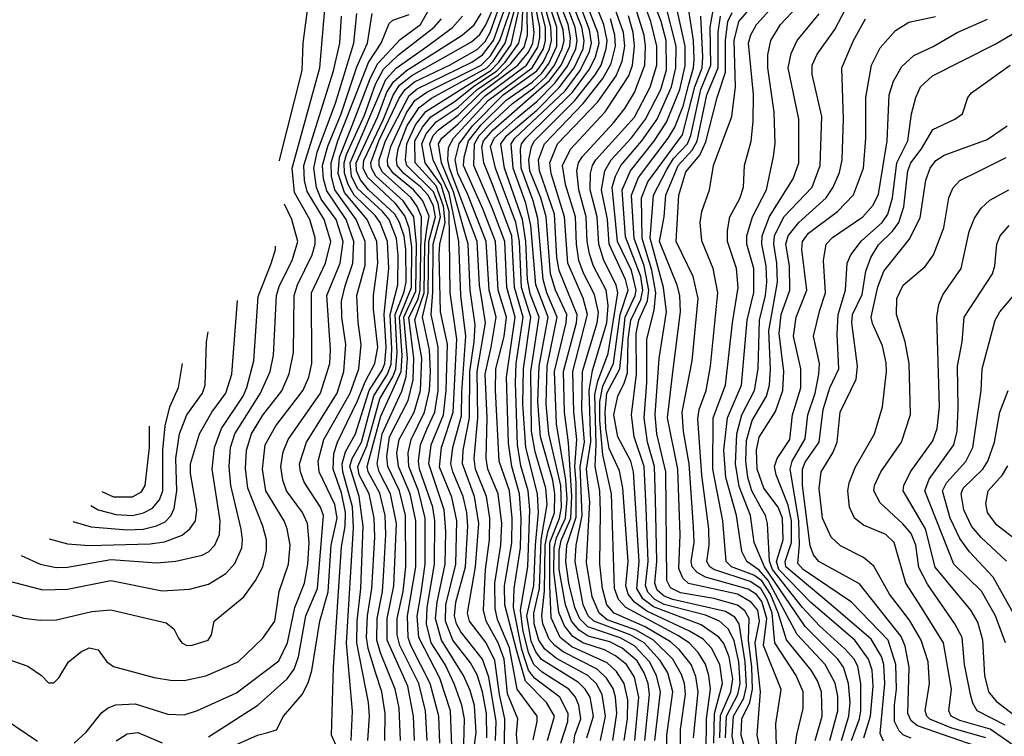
# Model space of a CAD drawing. Extents: x 997028 to 1115134, y 536408 to 618974.
# Tile 327 of 473: x 1027189 to 1030819, y 610491 to 613132. Entities that reach past the tile are written whole.
import ezdxf

# ---------------------------------------------------------------- set-up
doc = ezdxf.new("R2010")
doc.units = 0

msp = doc.modelspace()

# ---------------------------------------------------------------- linework, layer by layer
at = {"layer": '0CON10XD'}
for points in [[(1028932.7, 612525), (1028900.1, 612605), (1028893, 612663), (1028898.4, 612685), (1028935, 612726.3), (1029142.5, 612907.5), (1029185.1, 612965), (1029217.2, 613035), (1029219.5, 613065), (1029211, 613115), (1029161.3, 613245), (1029143.4, 613415), (1029205, 613627.1), (1029220.1, 613659.9), (1029269.2, 613730.8), (1029305, 613878.1), (1029349.9, 613969.9), (1029422.4, 614165), (1029517.7, 614312.3), (1029551.9, 614378.1), (1029570.8, 614435), (1029574.5, 614515)], [(1028147.1, 612611.6), (1028147.5, 612614.9), (1028230, 612945), (1028234.5, 613045), (1028256.7, 613215), (1028254.9, 613255), (1028240.7, 613320.7), (1028231.2, 613348.6)], [(1028910.7, 610485), (1028909.6, 610575), (1028895.8, 610655), (1028875, 610716.9), (1028851.6, 610761.6), (1028785.8, 610845), (1028758.8, 610915), (1028760, 610975), (1028796.4, 611125), (1028800.7, 611285), (1028782.4, 611372.4), (1028737.2, 611482.8), (1028744.5, 611555), (1028787.3, 611685), (1028800.6, 611955), (1028775.9, 612125), (1028771.8, 612425), (1028742.8, 612522.8), (1028683.5, 612605), (1028671.9, 612675), (1028688, 612712), (1028724.2, 612755.8), (1028805, 612810.1), (1028875.4, 612874.6), (1028952.8, 612927.2), (1028999.9, 612970.1), (1029048.8, 613031.2), (1029061.7, 613075), (1029057.6, 613315)], [(1027085, 610958.2), (1027205, 610926), (1027265, 610918.2), (1027325, 610920), (1027455, 610950.8), (1027525, 610956.5), (1027728.6, 610908.6), (1027756.9, 610886.9), (1027775, 610852.9), (1027786.5, 610835), (1027805, 610825.3), (1027825, 610826.1), (1027883.8, 610845), (1027895.8, 610865), (1027906, 610915), (1028015, 611004.4), (1028058.8, 611065), (1028085.7, 611115), (1028099.3, 611175), (1028098.7, 611215), (1028085.2, 611265.2), (1028030.3, 611405), (1028022, 611478), (1028024.8, 611545), (1028044.2, 611605), (1028085.5, 611674.5), (1028155.8, 611764.2), (1028182.8, 611827.2), (1028198.1, 611905), (1028201, 612115), (1028213.9, 612155), (1028267, 612265), (1028278.5, 612305), (1028278.4, 612328.4), (1028259.1, 612395), (1028202.6, 612495), (1028193.1, 612585), (1028295.1, 612955), (1028320.4, 613245)], [(1028592.4, 610475), (1028587.7, 610595), (1028573.8, 610665), (1028518.8, 610798.8), (1028505.8, 610845), (1028506.7, 610925), (1028527.1, 611025), (1028529.9, 611079.9), (1028539.5, 611235), (1028536.7, 611305), (1028517.1, 611387.1), (1028473.9, 611465), (1028469.6, 611485), (1028519.9, 611670.1), (1028595.1, 611835), (1028599, 611895), (1028588.8, 612035), (1028633.6, 612145), (1028634.5, 612295), (1028625.1, 612365.1), (1028609, 612409), (1028574.1, 612454.1), (1028471.2, 612551.2), (1028454.9, 612584.9), (1028457.2, 612612.8), (1028530, 612765), (1028565.7, 612854.3), (1028589.6, 612890.4), (1028635, 612926.7), (1028855, 613050.2), (1028885, 613077.3), (1028907.3, 613112.7), (1028964.7, 613245)], [(1028856.4, 610385), (1028872.5, 610505), (1028865.4, 610604.6), (1028849.9, 610659.9), (1028824.9, 610715), (1028743.6, 610845), (1028721.9, 610925), (1028727.8, 610985), (1028757.1, 611125), (1028759.9, 611245), (1028753.9, 611325), (1028697, 611495), (1028706.3, 611565), (1028751.1, 611675), (1028761.5, 611765), (1028766.3, 611936.3), (1028740.6, 612055), (1028735.4, 612265), (1028737.9, 612305), (1028757.5, 612385), (1028751.3, 612445), (1028725, 612519.4), (1028647.2, 612605), (1028645.8, 612685), (1028673.5, 612736.5), (1028705, 612774.5), (1028795, 612831.6), (1028862.9, 612887.1), (1028947.4, 612942.6), (1028978.8, 612975), (1029029, 613045), (1029039.9, 613095), (1029048.1, 613231.9)], [(1029082.3, 610477.7), (1029097.3, 610545), (1029096.5, 610565), (1029022.7, 610665), (1028995, 610816.2), (1028950.6, 610920.6), (1028941.6, 610961.6), (1028941.3, 611055), (1028962.8, 611195), (1028966, 611275), (1028953.1, 611385), (1028914.9, 611475), (1028908.4, 611515), (1028911.9, 611665), (1028905.6, 611825), (1028927.7, 611925), (1028945.5, 612035), (1028919.7, 612135), (1028909.3, 612315), (1028840.2, 612490.2), (1028804.3, 612565), (1028794.3, 612615.7), (1028809.8, 612675), (1028858.7, 612741.3), (1028972, 612855), (1029095, 612943.1), (1029118.6, 612975), (1029142.8, 613025), (1029149.9, 613055), (1029147.6, 613105), (1029109.9, 613235)], [(1029134.3, 610475), (1029160.6, 610565), (1029131, 610615), (1029053.9, 610693.9), (1029020.2, 610809.8), (1028977.2, 610975), (1028976.9, 611045), (1029003.7, 611203.7), (1029004.9, 611295), (1028994.5, 611395), (1028956.5, 611505), (1028942.6, 611765), (1028944.9, 611845), (1028975.4, 611964.6), (1028983.6, 612035), (1028953.2, 612135), (1028943.7, 612315), (1028896.5, 612435), (1028825.3, 612595), (1028827.1, 612625), (1028843.6, 612685), (1028890.2, 612745), (1028982.7, 612835), (1029077.9, 612902.1), (1029113.8, 612935), (1029139.5, 612970.5), (1029169.1, 613035), (1029168.7, 613105), (1029126.7, 613235)], [(1029183.4, 610465), (1029209.4, 610545), (1029210.5, 610575), (1029179.8, 610635), (1029087.2, 610705), (1029065.2, 610735), (1029040.7, 610810.7), (1029009.8, 610965), (1029012.5, 611035), (1029035.6, 611185), (1029037.8, 611295), (1029031.6, 611385), (1029003.6, 611485), (1028991.4, 611571.4), (1028983.6, 611815), (1029016.2, 612035), (1028984.4, 612145), (1028977.5, 612315), (1028932.7, 612435), (1028863.1, 612595), (1028866.2, 612675), (1028883.5, 612705), (1028925, 612748.7), (1029006.3, 612823.7), (1029085, 612881.2), (1029128.2, 612921.8), (1029160.1, 612965), (1029189.4, 613025), (1029195.8, 613055), (1029192.5, 613095), (1029142.8, 613242.8)], [(1029280, 610485), (1029304.2, 610565), (1029291.5, 610635), (1029273.7, 610665), (1029249.1, 610689.1), (1029113.2, 610773.2), (1029091.5, 610801.5), (1029075, 610841), (1029058.7, 610935), (1029084, 611046), (1029091, 611195), (1029101.2, 611315), (1029098.1, 611385), (1029054.5, 611555), (1029044.3, 611715), (1029046.2, 611845), (1029073.8, 612035), (1029039.6, 612145), (1029031.4, 612315), (1029018.3, 612385), (1028942.8, 612585), (1028925.3, 612665), (1028938, 612695), (1029026.3, 612773.7), (1029095, 612830.7), (1029162.3, 612897.7), (1029209.1, 612960.9), (1029239.4, 613025), (1029244.6, 613055), (1029236.7, 613105), (1029180, 613255)], [(1029330, 610475), (1029349, 610565), (1029336.6, 610645), (1029315, 610683.7), (1029283.5, 610715), (1029168, 610778), (1029125, 610811.9), (1029103, 610845), (1029085.1, 610905), (1029084.9, 610945), (1029104.8, 611035.2), (1029111.1, 611215), (1029133.9, 611345), (1029129.2, 611405), (1029089, 611539), (1029075.4, 611615), (1029073.4, 611835), (1029104.3, 612035), (1029071.1, 612121.1), (1029061, 612175), (1029055.1, 612315), (1029043.2, 612395), (1028976.7, 612585), (1028963.1, 612675), (1028985.5, 612705), (1029095, 612799.1), (1029178.3, 612881.7), (1029233.2, 612955), (1029265.7, 613025), (1029270.1, 613055), (1029261.2, 613105), (1029203, 613255)], [(1029376.1, 610475), (1029390.8, 610575), (1029386, 610635), (1029376.9, 610666.9), (1029352.9, 610705), (1029318.3, 610738.3), (1029192.6, 610802.6), (1029161.3, 610825), (1029140.9, 610849.1), (1029117.4, 610905), (1029113.4, 610935), (1029124.1, 611025.9), (1029126.2, 611195), (1029135.7, 611244.3), (1029161.2, 611315), (1029162.2, 611385), (1029154.3, 611434.3), (1029108.8, 611595), (1029099.3, 611725), (1029104.5, 611855), (1029136.8, 612035), (1029091.5, 612155), (1029073.7, 612373.7), (1029055, 612455.7), (1029008.6, 612585), (1029000.8, 612675), (1029014.3, 612695), (1029199.5, 612870.5), (1029255.8, 612945), (1029289.7, 613015), (1029297, 613045), (1029290.1, 613095), (1029229.4, 613255)], [(1029417.1, 610475), (1029429.9, 610555), (1029430.9, 610625), (1029417.6, 610685), (1029389.2, 610729.2), (1029355, 610761.4), (1029225, 610820.9), (1029182, 610855), (1029147.9, 610927.9), (1029143.1, 611046.9), (1029144, 611205), (1029179.4, 611295), (1029186.9, 611335), (1029183.5, 611415), (1029139.8, 611605), (1029129.9, 611715), (1029133.8, 611855), (1029170.6, 612035), (1029132.9, 612125), (1029118.7, 612175), (1029099.2, 612399.2), (1029082, 612465), (1029038.2, 612585), (1029035.1, 612655.1), (1029039.6, 612675), (1029054.5, 612695), (1029227, 612865), (1029290.1, 612949.9), (1029312, 612995), (1029325.2, 613045), (1029320.9, 613085), (1029258.4, 613245)], [(1029530.5, 610475), (1029551.1, 610655), (1029537.1, 610715), (1029510.9, 610765), (1029455, 610824.3), (1029403, 610853), (1029284, 610894), (1029253.6, 610923.6), (1029235.2, 610965), (1029213.2, 611055), (1029202, 611135), (1029205.9, 611195), (1029241.1, 611298.9), (1029240.6, 611425), (1029235, 611485), (1029243.5, 611585), (1029231.4, 611685), (1029228.4, 611835), (1029282.7, 612045), (1029265.7, 612105.7), (1029209.5, 612235), (1029198.1, 612405), (1029147.9, 612565), (1029143.6, 612605), (1029171.6, 612675), (1029320.1, 612829.9), (1029387.4, 612925), (1029410.3, 612979.7), (1029419.8, 613035), (1029415.1, 613085), (1029358.6, 613245)], [(1029624.4, 610385), (1029624.7, 610515.3), (1029643.5, 610646.5), (1029639.6, 610685), (1029628.6, 610718.6), (1029597.3, 610775), (1029525.1, 610845), (1029462.2, 610882.2), (1029355, 610920), (1029324.8, 610944.8), (1029299.2, 611005), (1029279, 611131), (1029290.4, 611355), (1029278.4, 611475), (1029294.1, 611575.9), (1029288.5, 611765), (1029300.7, 611839.3), (1029354, 612015), (1029358.5, 612078.5), (1029350.5, 612135), (1029303.8, 612223.8), (1029289.3, 612269.3), (1029281.2, 612315), (1029277.7, 612405), (1029250.3, 612505), (1029242.5, 612575), (1029248.9, 612605), (1029263.1, 612626.9), (1029378.2, 612751.8), (1029419.8, 612805), (1029455, 612863.3), (1029493.3, 612965), (1029496.6, 613035), (1029490.7, 613075), (1029438.2, 613245)], [(1029718.5, 610295), (1029721.1, 610555), (1029735.7, 610665), (1029729.8, 610715), (1029717.1, 610757.1), (1029689.7, 610799.7), (1029656.9, 610835), (1029615, 610862.6), (1029423.9, 610965), (1029396.2, 610995), (1029381.3, 611035), (1029370.8, 611385), (1029338.4, 611528.4), (1029327.8, 611655), (1029328.3, 611725), (1029338.2, 611781.8), (1029378.6, 611865), (1029403.3, 612045), (1029432.1, 612135), (1029422.8, 612175), (1029362.2, 612305), (1029356, 612396), (1029333.7, 612505), (1029345.6, 612575), (1029369.9, 612615), (1029445, 612696.7), (1029496.6, 612765), (1029552.3, 612875), (1029573, 612947), (1029572.1, 613055), (1029553.8, 613125), (1029512.5, 613235)], [(1030042.1, 610405), (1030054.5, 610495.5), (1030077, 610593), (1030077.3, 610655), (1030051.7, 610715), (1029973.3, 610835), (1029962.5, 610945), (1029944.8, 610995), (1029921.6, 611035), (1029881.4, 611061.4), (1029747.8, 611105), (1029732.7, 611115), (1029722.7, 611135), (1029730.3, 611195), (1029729.5, 611255), (1029703.3, 611453.3), (1029688.9, 611661.1), (1029694.2, 611695), (1029719.3, 611765), (1029735.8, 611855), (1029762.9, 612125), (1029746.1, 612215), (1029703.3, 612316.7), (1029698.1, 612385), (1029704.1, 612425), (1029731.8, 612505), (1029746.3, 612595), (1029814.2, 612775.8), (1029827.5, 612885), (1029822.9, 613055), (1029840.4, 613125), (1029950.4, 613255)], [(1030120.9, 610475), (1030146.7, 610565), (1030145.2, 610655), (1030130.3, 610695), (1030106.5, 610735), (1030016.1, 610846.1), (1029985, 610945.5), (1029956.8, 611015), (1029925, 611063.4), (1029895, 611084.5), (1029813.5, 611115), (1029793, 611135), (1029781.5, 611285), (1029744, 611475), (1029745.1, 611664.9), (1029790.6, 611785), (1029816.3, 612015), (1029837.4, 612145), (1029832.1, 612215), (1029798.5, 612315), (1029798.3, 612355), (1029807.1, 612405), (1029843.4, 612473.4), (1029856.8, 612515), (1029860.7, 612595), (1029885.7, 612684.3), (1029893.1, 612756.9), (1029894.1, 612855.9), (1029875.2, 613045), (1029883.8, 613076.2), (1029905.6, 613115), (1030037.6, 613262.4)], [(1028737.7, 610465), (1028734.4, 610565), (1028702.8, 610685), (1028631, 610825), (1028621.2, 610855), (1028618.8, 610935), (1028649.3, 611115), (1028649.6, 611285), (1028628.4, 611385), (1028585.5, 611485), (1028580, 611535), (1028588.4, 611585), (1028642.9, 611685), (1028667, 611765), (1028671.1, 611885), (1028645.4, 612025.4), (1028679.6, 612125), (1028682.1, 612305), (1028689.5, 612359.5), (1028698.1, 612408.1), (1028674.9, 612464.9), (1028641.1, 612505), (1028567, 612565), (1028546.6, 612595), (1028545.6, 612615), (1028557.6, 612665), (1028615, 612789.2), (1028645.7, 612834.3), (1028690.4, 612865), (1028890.2, 612965), (1028925, 612999.5), (1028959.4, 613055), (1029014, 613216)], [(1028782.7, 610455), (1028777.5, 610585), (1028737.8, 610705), (1028660.1, 610855), (1028653.8, 610933.8), (1028669.4, 611019.4), (1028684.2, 611125), (1028683.9, 611295), (1028659.9, 611395), (1028623.2, 611485), (1028621, 611535), (1028631.9, 611585), (1028681.1, 611685), (1028699.7, 611765), (1028704, 611835), (1028700.2, 611915), (1028674.6, 612035), (1028695.2, 612124.8), (1028697.9, 612315), (1028722.1, 612405), (1028714.3, 612445), (1028694.6, 612485), (1028666.1, 612516.1), (1028605.2, 612565.2), (1028581.2, 612595), (1028577.7, 612615), (1028584.1, 612655.9), (1028617.8, 612742.2), (1028661.2, 612808.8), (1028707, 612843), (1028910.7, 612955), (1028935, 612979), (1028978.7, 613045), (1029024, 613206)], [(1028943.1, 610475), (1028945.1, 610545), (1028918.9, 610708.9), (1028895.6, 610775), (1028815, 610875.6), (1028799.2, 610905), (1028792.5, 610935), (1028797.1, 610985), (1028832.5, 611115), (1028841.1, 611265), (1028837.9, 611315), (1028823.9, 611375), (1028785.6, 611465), (1028778.6, 611495), (1028785.5, 611555), (1028817.8, 611672.2), (1028819.4, 611759.4), (1028834.1, 611965), (1028815.3, 612115.3), (1028807.6, 612315), (1028772.2, 612492.2), (1028713.5, 612615), (1028700.6, 612675), (1028713.6, 612705), (1028733.6, 612726.4), (1028805, 612780.2), (1028892.1, 612865), (1029024.9, 612965), (1029065, 613012.8), (1029080.7, 613045), (1029085.5, 613085), (1029069.5, 613229.5)], [(1028975.6, 610385.6), (1028977.9, 610555), (1028957.7, 610645), (1028940.1, 610769.9), (1028908.2, 610835), (1028847.8, 610915), (1028840.1, 610945), (1028869, 611115), (1028881.3, 611275), (1028865.5, 611375), (1028821.5, 611495), (1028824.1, 611545), (1028847.8, 611665), (1028848.3, 611835), (1028865.1, 611945), (1028867.8, 612007.8), (1028850.1, 612135), (1028842.8, 612305), (1028825.3, 612364.7), (1028788, 612498), (1028744.3, 612605), (1028733.2, 612675), (1028745, 612696), (1028805, 612747.9), (1028905, 612851.2), (1029057.6, 612965), (1029099.4, 613030.6), (1029106.8, 613065), (1029106.3, 613105), (1029082, 613225)], [(1029028.7, 610395), (1029021, 610499), (1029025.2, 610555), (1028986.9, 610646.9), (1028975.4, 610775), (1028952.7, 610835), (1028908.4, 610915), (1028898.6, 610955), (1028905.7, 611105), (1028921, 611215), (1028921.7, 611295), (1028909.7, 611375), (1028869.5, 611475), (1028864.7, 611515), (1028878.4, 611665), (1028875.8, 611835), (1028905.9, 612015), (1028895, 612085.4), (1028883.8, 612153.8), (1028875.6, 612315), (1028773.6, 612585), (1028767.7, 612615), (1028769.5, 612660.5), (1028788.1, 612695), (1028916.9, 612835), (1029078.4, 612955), (1029120.1, 613025), (1029128, 613055), (1029127, 613105), (1029095, 613230.6)], [(1029673.1, 610485), (1029690.6, 610655), (1029681.5, 610711.5), (1029664.6, 610755), (1029620.3, 610810.3), (1029588.7, 610838.7), (1029494.5, 610894.5), (1029381, 610945), (1029353.9, 610975), (1029337.1, 611035), (1029327.6, 611125), (1029329.6, 611319.6), (1029327.6, 611395), (1029310.1, 611485), (1029314.3, 611565.7), (1029309.4, 611750.6), (1029319.8, 611800.2), (1029358.6, 611901.4), (1029394.5, 612125), (1029387.5, 612155), (1029343, 612245), (1029323.7, 612305), (1029317.4, 612405), (1029292.6, 612505), (1029292.9, 612565), (1029300.4, 612595), (1029313.1, 612615), (1029455, 612773), (1029512.9, 612882.9), (1029537.8, 612965), (1029538, 613035), (1029516.2, 613125), (1029478.4, 613225)], [(1029769.8, 610485), (1029772.6, 610567.4), (1029810.7, 610655), (1029817.8, 610702.2), (1029805, 610783.5), (1029785, 610832.9), (1029766.5, 610856.5), (1029701.4, 610901.4), (1029525, 610967.9), (1029486.8, 610996.8), (1029463.8, 611035), (1029472.7, 611135), (1029452.4, 611465), (1029441.7, 611505), (1029393.6, 611595), (1029379.6, 611675), (1029393.9, 611745), (1029417.9, 611792.1), (1029429.2, 611830.9), (1029432.2, 611955), (1029441.6, 612025), (1029479.1, 612100.9), (1029486, 612135), (1029478.7, 612185), (1029421.9, 612331.9), (1029410, 612505), (1029440.2, 612575), (1029526.6, 612683.4), (1029573.9, 612755), (1029623, 612875), (1029642.1, 612962.1), (1029642.5, 613035), (1029600, 613225)], [(1030175.4, 610475), (1030204.9, 610585), (1030205, 610638.8), (1030195, 610686.9), (1030158.4, 610755), (1030055.5, 610865.5), (1029947.7, 611065), (1029915, 611102.8), (1029870.2, 611135), (1029851.7, 611171.7), (1029832, 611305), (1029792.5, 611445), (1029785.3, 611545.3), (1029798.2, 611665), (1029850, 611785), (1029870.5, 612025), (1029895, 612126.2), (1029894.9, 612215), (1029869.9, 612305), (1029869.2, 612335), (1029890.4, 612405), (1029942.6, 612505), (1029967.7, 612627.8), (1029974.4, 612675.6), (1029970.8, 612790.8), (1029947.3, 612955), (1029947.5, 613002.5), (1029957.6, 613055), (1029993.9, 613115), (1030075, 613200.6)], [(1028385, 610391.1), (1028338.8, 610495), (1028345.5, 610745.5), (1028375, 611188.6), (1028388.7, 611265), (1028390.5, 611315), (1028375, 611387.5), (1028344.7, 611475), (1028347.3, 611532.7), (1028361, 611575), (1028435, 611727), (1028462.2, 611797.8), (1028498.9, 611865), (1028509.2, 611925), (1028493.2, 612065), (1028494, 612116), (1028509.4, 612235), (1028505.7, 612315), (1028469.8, 612395), (1028386.2, 612495), (1028363.8, 612565), (1028367.8, 612625), (1028415, 612741.5), (1028481.9, 612918.1), (1028508.9, 612971.1), (1028591.4, 613058.6), (1028666.9, 613115), (1028695.1, 613165)], [(1028644.9, 610474.9), (1028641.1, 610565), (1028619.5, 610675), (1028543.9, 610845), (1028543.3, 610925), (1028568.3, 611045), (1028577.7, 611275), (1028556.2, 611385), (1028514.9, 611465), (1028507.1, 611495), (1028525, 611606), (1028597.3, 611762.7), (1028614.3, 611815.7), (1028619.1, 611885), (1028605.7, 612035), (1028649, 612131), (1028651.7, 612305), (1028641.9, 612405), (1028602.9, 612465), (1028502.5, 612555), (1028485.5, 612585), (1028483.8, 612605), (1028512.7, 612685), (1028587.5, 612842.5), (1028609.7, 612875), (1028645, 612902.8), (1028773.5, 612965), (1028875, 613022.5), (1028905, 613052.1), (1028923.4, 613085), (1028951.5, 613165)], [(1028690.9, 610475), (1028684.7, 610585), (1028660.4, 610685), (1028590.1, 610825), (1028580.8, 610865), (1028580.7, 610925), (1028602.4, 611025), (1028612.5, 611115), (1028612, 611305), (1028589.6, 611395), (1028546.8, 611485), (1028542.4, 611522.4), (1028552.2, 611595), (1028621.5, 611728.5), (1028639.9, 611805), (1028641.9, 611885), (1028624, 612034), (1028657.5, 612102.5), (1028665.6, 612135), (1028670.7, 612405), (1028655, 612443.1), (1028632.6, 612475), (1028525, 612571.1), (1028513.8, 612595), (1028514.9, 612615), (1028538.1, 612685), (1028625, 612852.8), (1028655, 612877.8), (1028856.4, 612975), (1028895, 613002.1), (1028935.5, 613055), (1028974.5, 613165.5)], [(1028825.3, 610414.7), (1028829.1, 610555), (1028819.2, 610605), (1028792.1, 610682.1), (1028757.3, 610755), (1028706.5, 610835), (1028688.9, 610905), (1028691.2, 610965), (1028718.5, 611125), (1028720.1, 611285), (1028712.1, 611335), (1028662.9, 611475), (1028659.1, 611505), (1028666.5, 611565), (1028691.7, 611625), (1028719, 611685), (1028731.5, 611765), (1028732.3, 611925), (1028705.9, 612045), (1028712.5, 612127.5), (1028713.7, 612305), (1028740.8, 612405), (1028731.9, 612455), (1028715, 612497.6), (1028616.5, 612595), (1028610.8, 612615), (1028615.8, 612675), (1028647.7, 612745), (1028686.2, 612793.8), (1028925.6, 612945), (1028955.3, 612975), (1029001.2, 613041.2), (1029031.9, 613178.1)], [(1029456.6, 610475), (1029472.1, 610635), (1029455, 610708.9), (1029426.2, 610755), (1029385, 610787.6), (1029345, 610809.7), (1029265, 610834.9), (1029228.4, 610858.4), (1029197.3, 610897.3), (1029177.2, 610947.2), (1029157.7, 611097.7), (1029158.8, 611185), (1029167.5, 611222.5), (1029200.9, 611295), (1029207, 611365), (1029201.9, 611435), (1029168.1, 611641.9), (1029161.1, 611835), (1029203.8, 612015), (1029205.5, 612045), (1029164.9, 612135), (1029146.2, 612195), (1029129.5, 612405), (1029110.2, 612475), (1029070.3, 612575), (1029065.7, 612615), (1029075.4, 612664.6), (1029087, 612685), (1029235.7, 612834.2), (1029311.1, 612928.9), (1029332.4, 612965), (1029351.7, 613025), (1029354.2, 613055), (1029341.9, 613115), (1029318.4, 613175)], [(1029747.8, 610465), (1029750.6, 610575), (1029780.1, 610685), (1029769.7, 610755), (1029739.3, 610815), (1029709, 610849), (1029658.6, 610878.6), (1029501.3, 610951.3), (1029455.1, 610985), (1029432.3, 611015), (1029423.6, 611045), (1029432, 611135), (1029412.6, 611405), (1029399.7, 611469.7), (1029362, 611552), (1029350.2, 611625), (1029347.3, 611685), (1029354.1, 611755), (1029401.5, 611845), (1029421.6, 612035), (1029458.3, 612115), (1029461.5, 612135), (1029445, 612207.6), (1029393.4, 612315), (1029373.8, 612515), (1029384.9, 612555), (1029405.2, 612594.8), (1029483, 612685), (1029539.1, 612765), (1029592.2, 612885), (1029608.2, 612955), (1029609.2, 613035), (1029573.3, 613175)], [(1029791.1, 610485), (1029794.4, 610565), (1029836.4, 610645), (1029845.5, 610685), (1029840.3, 610765), (1029822.5, 610842.5), (1029802, 610885), (1029768.4, 610915), (1029716.8, 610936.8), (1029565, 610976.8), (1029530.7, 610995), (1029505, 611022.1), (1029496.6, 611046.6), (1029505.5, 611135), (1029498.9, 611331.1), (1029490.8, 611485), (1029454.1, 611595), (1029444.9, 611675), (1029463.5, 611825), (1029461.3, 611975), (1029471.7, 612025), (1029504, 612096), (1029508.6, 612135), (1029491.6, 612225), (1029454, 612325), (1029444.4, 612485), (1029469.9, 612550.1), (1029579.9, 612695), (1029604.1, 612735.9), (1029635, 612813), (1029656, 612894), (1029673.3, 612955), (1029675.7, 612985), (1029673, 613055), (1029655.1, 613174.9)], [(1029905.3, 610295), (1029849.2, 610495), (1029851.7, 610555), (1029881.1, 610615), (1029890.5, 610665), (1029888.2, 610745), (1029875.6, 610844.4), (1029878.8, 610925), (1029862.8, 610952.8), (1029835, 610974.4), (1029748.1, 610998.1), (1029625, 611019.1), (1029588.4, 611038.4), (1029575.2, 611065), (1029571.2, 611465), (1029538.3, 611605), (1029531.4, 611675), (1029546.7, 611883.3), (1029573.4, 612055), (1029562.1, 612145), (1029512.7, 612327.3), (1029525.6, 612485), (1029575, 612579.5), (1029599.7, 612620.3), (1029650.3, 612675), (1029663.3, 612705), (1029700.1, 612875), (1029737.2, 612965), (1029734.9, 613105.1), (1029746.2, 613173.8)], [(1029979.6, 610415), (1029976.6, 610536.6), (1029996.6, 610663.4), (1029930.7, 610825), (1029943.4, 610925), (1029925, 610987.1), (1029905, 611013.6), (1029875, 611032.9), (1029717.5, 611077.5), (1029686.3, 611095), (1029668.7, 611115), (1029664.6, 611135), (1029675.7, 611205), (1029673.3, 611263.3), (1029656.8, 611495), (1029635.8, 611614.2), (1029631.5, 611685), (1029667.8, 611875), (1029690.2, 612105), (1029671.7, 612185), (1029609.6, 612315), (1029619.2, 612485), (1029645, 612571.4), (1029696.9, 612633.1), (1029718, 612682), (1029759.9, 612845), (1029791.5, 612938.6), (1029790.7, 613055), (1029799.2, 613125), (1029815, 613159.1)], [(1030255.5, 610475), (1030285.3, 610555), (1030290.1, 610585), (1030290.3, 610685), (1030278.8, 610748.8), (1030264.9, 610775), (1030232.3, 610812.3), (1030138, 610898), (1030075, 610965.6), (1029964.4, 611105), (1029953.2, 611136.8), (1029945.9, 611275), (1029938.1, 611305), (1029918.6, 611338.6), (1029887.7, 611395), (1029873.6, 611445), (1029865.8, 611505), (1029868.4, 611581.6), (1029888.9, 611655), (1029941.9, 611745), (1029953.4, 611785), (1029957.2, 611845), (1029951.3, 611985), (1029982.7, 612165), (1029979.9, 612235), (1029968.6, 612305), (1029971.8, 612335), (1030006.5, 612405), (1030110, 612515), (1030139.5, 612595), (1030145.6, 612775), (1030110.3, 612930.3), (1030111, 612965), (1030128.6, 613005), (1030194, 613096), (1030245.4, 613194.6)], [(1027145, 610775.5), (1027219.3, 610749.3), (1027270, 610715), (1027295, 610687.5), (1027315, 610687.5), (1027333.6, 610706.4), (1027368.6, 610765), (1027417.3, 610802.7), (1027445, 610816.7), (1027478.8, 610808.8), (1027510.8, 610765), (1027535, 610748.1), (1027685, 610706.8), (1027745, 610697.7), (1027795, 610696.9), (1027875, 610713.3), (1027994.4, 610765.6), (1028085, 610852.5), (1028130, 610915), (1028145.7, 611025), (1028179.6, 611125), (1028186.4, 611195), (1028175.2, 611255), (1028163.9, 611285), (1028096.7, 611395), (1028084.5, 611475), (1028094.1, 611565), (1028132.9, 611635), (1028233.9, 611766.1), (1028254.8, 611815), (1028266.6, 611865), (1028264.8, 612125), (1028316.9, 612235), (1028335.6, 612315), (1028311.5, 612395), (1028248.4, 612498.4), (1028239.1, 612539.1), (1028236.5, 612595), (1028346.4, 612943.6), (1028369.1, 613045), (1028375.4, 613145)], [(1027390, 610465), (1027433.8, 610506.2), (1027491.5, 610578.5), (1027515, 610596), (1027543.4, 610606.6), (1027615, 610610.2), (1027735, 610571.9), (1027795, 610570), (1027845, 610585.3), (1027988.8, 610651.2), (1028145, 610768.9), (1028176.5, 610835), (1028204, 610966), (1028239.5, 611055), (1028251.2, 611125), (1028256.6, 611205), (1028249.7, 611275), (1028232.2, 611315), (1028172.4, 611395), (1028158.8, 611435), (1028151.7, 611485), (1028160.9, 611539.1), (1028178.8, 611585), (1028298.2, 611755), (1028332.9, 611865), (1028335.2, 611915), (1028321.4, 612115), (1028370.8, 612235), (1028381.1, 612315), (1028356.3, 612395), (1028301, 612471), (1028283.1, 612513.1), (1028273.2, 612585), (1028285.6, 612644.4), (1028353.5, 612825), (1028420.9, 613045), (1028432.2, 613155)], [(1027885, 610488.1), (1028066.7, 610605), (1028175, 610702), (1028201.6, 610738.4), (1028216.6, 610783.4), (1028244.1, 610935), (1028287.2, 611035), (1028308.9, 611305), (1028297.6, 611335), (1028238, 611428), (1028224.1, 611465), (1028221.2, 611495), (1028246.5, 611575), (1028359.2, 611755), (1028384.6, 611835), (1028391.8, 611935), (1028377.3, 612035), (1028375.9, 612095), (1028388.6, 612151.4), (1028417, 612235), (1028421, 612315), (1028393.1, 612395), (1028321.1, 612501.1), (1028309.5, 612545), (1028306, 612595), (1028324.6, 612665.4), (1028374.3, 612785), (1028431.4, 612958.6), (1028471.6, 613045), (1028488.3, 613155)], [(1027975, 610454.8), (1028065.8, 610495), (1028104.5, 610504.5), (1028135.7, 610514.3), (1028161.2, 610565), (1028230.3, 610645), (1028252.8, 610687.2), (1028266.7, 610733.3), (1028295.5, 610915), (1028326.5, 611023.5), (1028337.2, 611195), (1028359.2, 611295), (1028351, 611345), (1028292.9, 611465), (1028289.4, 611505), (1028310.7, 611585), (1028407.7, 611755), (1028439.5, 611845), (1028448.5, 611935), (1028436.6, 612016.6), (1028432.6, 612115), (1028462.3, 612227.7), (1028462.6, 612315), (1028429.4, 612395), (1028351.5, 612505), (1028338.2, 612555), (1028336.9, 612605), (1028362, 612685), (1028475.2, 612974.8), (1028522, 613045), (1028551.4, 613118.6), (1028565, 613130), (1028625, 613151.8)], [(1028411, 610475), (1028416.2, 610583.8), (1028393.4, 610833.4), (1028419.6, 611259.6), (1028416.3, 611336.3), (1028380.7, 611465), (1028378.5, 611495), (1028390.8, 611539.2), (1028427.1, 611605), (1028477.1, 611765), (1028525, 611839.7), (1028535, 611865.3), (1028540.3, 611925), (1028533, 612047), (1028549.8, 612215), (1028544.9, 612315), (1028518.5, 612385), (1028500.1, 612410.1), (1028422, 612485), (1028399.5, 612525), (1028387, 612567), (1028385.8, 612605), (1028394.2, 612635.8), (1028460.8, 612780.8), (1028500.3, 612895), (1028530.5, 612949.5), (1028585, 613003.1), (1028716.5, 613105), (1028744.1, 613135)], [(1028472.6, 610475), (1028479.3, 610565), (1028474.5, 610615.5), (1028431.4, 610835), (1028432.7, 610915), (1028447.1, 611035), (1028455.1, 611265), (1028440.4, 611375), (1028406.2, 611485), (1028414.9, 611515.1), (1028448.6, 611575), (1028494.6, 611745.4), (1028545, 611825.8), (1028558.1, 611861.9), (1028561.6, 611918.4), (1028555.1, 612044.9), (1028583.4, 612155), (1028584.6, 612264.6), (1028577.9, 612325), (1028550.8, 612395), (1028526.6, 612425), (1028435, 612510.3), (1028412.9, 612555), (1028407.4, 612605), (1028538.6, 612911.4), (1028576.7, 612953.3), (1028693.8, 613036.2), (1028785, 613102.8), (1028821.6, 613145)], [(1028535.4, 610475), (1028536.8, 610575), (1028523.8, 610655), (1028501.8, 610721.8), (1028473.7, 610813.7), (1028467.9, 610855), (1028471.3, 610935), (1028487.6, 611035), (1028498, 611225), (1028496, 611295), (1028477.1, 611385), (1028441.1, 611455), (1028435.1, 611485), (1028468.4, 611561.6), (1028516.3, 611735), (1028564.6, 611815.4), (1028576, 611845), (1028580.5, 611905), (1028573.4, 612045), (1028605.6, 612125), (1028613.5, 612165), (1028612.4, 612285), (1028606.3, 612333.7), (1028589.4, 612385), (1028572, 612415), (1028475.3, 612505.3), (1028445, 612541.3), (1028430.8, 612575), (1028429.7, 612605), (1028509.5, 612775), (1028542.7, 612865), (1028566.6, 612903.4), (1028615, 612945.4), (1028819.7, 613075), (1028865, 613112.9), (1028890.6, 613155)], [(1029493.5, 610475), (1029511.1, 610645), (1029505.5, 610685), (1029491.2, 610725), (1029465, 610768.7), (1029409.7, 610815), (1029365, 610838.7), (1029285, 610860.3), (1029251.4, 610881.4), (1029223.7, 610915), (1029201.1, 610975), (1029177.8, 611105), (1029178.1, 611175), (1029185, 611211.8), (1029220.8, 611295), (1029225.1, 611375), (1029212.4, 611572.4), (1029197, 611685), (1029193.2, 611835), (1029241.3, 612015), (1029243.6, 612043.6), (1029177.6, 612207.6), (1029169.6, 612255), (1029160.2, 612415), (1029105.1, 612575), (1029102.2, 612615), (1029123.3, 612675), (1029266.4, 612823.6), (1029339.2, 612915), (1029369.4, 612970.6), (1029385.9, 613035), (1029383.4, 613075), (1029366.8, 613135)], [(1029575.9, 610375), (1029574.2, 610495), (1029596.5, 610655), (1029578.2, 610725), (1029550.6, 610770.6), (1029491.2, 610835), (1029439.8, 610865), (1029305.7, 610915), (1029284.5, 610935), (1029266.8, 610975), (1029237.3, 611135), (1029240.8, 611195), (1029262.9, 611305), (1029255.4, 611485), (1029271.2, 611575), (1029262, 611695), (1029264.2, 611835), (1029318.2, 612015), (1029322.6, 612052.6), (1029308.6, 612118.6), (1029267.7, 612197.7), (1029250.7, 612245), (1029241.4, 612305), (1029237.5, 612405), (1029201.7, 612525), (1029190.3, 612595), (1029219.8, 612655), (1029347.6, 612792.4), (1029434.2, 612925), (1029447.6, 612965), (1029455.9, 613035), (1029450.1, 613085), (1029433.4, 613146.5)], [(1029830.7, 610415), (1029815, 610491.2), (1029819.9, 610565), (1029858.2, 610631.8), (1029867.9, 610675), (1029863.7, 610765), (1029841.3, 610905), (1029825, 610930.3), (1029790.9, 610950.9), (1029597.3, 610995), (1029565, 611007.3), (1029539.4, 611029.4), (1029530.9, 611055), (1029537.8, 611135), (1029533.1, 611363.1), (1029529.1, 611485), (1029503.1, 611575), (1029491.2, 611665), (1029500.6, 611795), (1029500.7, 611955), (1029528.2, 612061.8), (1029533.9, 612125), (1029519, 612209), (1029483.6, 612325), (1029481.7, 612475), (1029505, 612534.8), (1029632.1, 612707.9), (1029678.5, 612885), (1029705.1, 612955), (1029707.4, 612995), (1029700.4, 613145)], [(1029935, 610365.6), (1029908.1, 610495), (1029919.8, 610655), (1029899.8, 610835), (1029916.4, 610915), (1029909.7, 610955), (1029885.3, 610985.3), (1029835, 611014.7), (1029654.3, 611054.3), (1029633.7, 611073.7), (1029618.9, 611108.9), (1029623.5, 611233.5), (1029614.9, 611475), (1029577.2, 611665), (1029597.6, 611842.4), (1029625.7, 612055.7), (1029622.2, 612115), (1029613.1, 612153.1), (1029547.6, 612315), (1029564.9, 612405), (1029570.8, 612485), (1029616.2, 612595), (1029668.4, 612651.6), (1029686, 612684), (1029721.8, 612855), (1029764.1, 612955), (1029764.1, 613085.9), (1029772.3, 613145)], [(1030218.5, 610475), (1030246, 610565), (1030250.3, 610615), (1030244, 610685), (1030226.5, 610745), (1030205, 610775.5), (1030085, 610894.8), (1029935.3, 611115), (1029896.2, 611205), (1029883.3, 611305), (1029841.5, 611411.5), (1029827.7, 611495), (1029832.4, 611605), (1029850.7, 611675), (1029898, 611765), (1029911.1, 611845), (1029916.1, 612025), (1029938.6, 612115), (1029943.7, 612165), (1029941.2, 612225), (1029924.9, 612305.1), (1029926.1, 612335), (1029953, 612407), (1030039.8, 612545), (1030060.9, 612605), (1030061.9, 612765), (1030022.4, 612955), (1030033.1, 613006.9), (1030054.8, 613055), (1030135.7, 613154.3)], [(1030301.1, 610485), (1030325.4, 610564.6), (1030335.1, 610675), (1030331.1, 610735), (1030318.7, 610775), (1030267.2, 610845), (1030105, 610984.4), (1029987.7, 611105), (1029979.5, 611135), (1030003.3, 611215), (1030001.4, 611295), (1029985.4, 611335), (1029932.7, 611405), (1029907.4, 611475), (1029905.6, 611545), (1029915, 611592.9), (1029975, 611688.5), (1030002.9, 611765), (1030005.7, 611835), (1029988.4, 611975), (1029996.2, 612045), (1030027.5, 612135), (1030026.4, 612225), (1030013.9, 612305), (1030021.8, 612335), (1030061, 612385), (1030161.6, 612475), (1030188.4, 612515), (1030211.2, 612568.8), (1030220.6, 612615), (1030226.5, 612766.5), (1030219.2, 612955), (1030263.3, 613055), (1030307.2, 613135)], [(1030373.2, 610473.2), (1030360.5, 610500.5), (1030378.3, 610685), (1030374.9, 610754.9), (1030365.9, 610785), (1030328.3, 610848.3), (1030180.5, 610975), (1030012.8, 611115), (1030010.8, 611135), (1030034.3, 611205), (1030034.2, 611285), (1030022.4, 611342.4), (1029977.2, 611455), (1029971.3, 611485), (1029982, 611515), (1030027.6, 611585), (1030037.5, 611675), (1030068.4, 611775), (1030068.3, 611845), (1030041.6, 611965), (1030051.4, 612035), (1030090.3, 612135), (1030072.7, 612285), (1030074.2, 612315), (1030096.5, 612345), (1030204.2, 612425), (1030263, 612487), (1030299.8, 612585), (1030308, 612695), (1030308.8, 612845), (1030328.6, 612965), (1030361, 613029), (1030417.9, 613092.1), (1030466.6, 613123.4), (1030565, 613143.8)], [(1030475, 610483.3), (1030447.5, 610495), (1030431, 610511), (1030413.8, 610545), (1030414.2, 610605), (1030420.8, 610665), (1030419.3, 610755), (1030391.1, 610845), (1030255, 610985.2), (1030077, 611105), (1030058.2, 611128.2), (1030063.9, 611196.1), (1030061.1, 611285), (1030028.8, 611475), (1030037.3, 611505), (1030085, 611587.3), (1030094.1, 611675), (1030121.2, 611755), (1030135.5, 611825), (1030137.4, 611865), (1030114.8, 611965), (1030138.5, 612061.5), (1030159.1, 612125), (1030152.4, 612245), (1030162.4, 612305), (1030185, 612329), (1030297.7, 612405), (1030335, 612448.9), (1030355, 612488.9), (1030386.8, 612685), (1030394.8, 612855), (1030410, 612905), (1030440.5, 612959.5), (1030485, 613000.7), (1030556.3, 613033.7), (1030644.5, 613085), (1030756.5, 613133.5)], [(1030715, 610454.6), (1030498.7, 610528.7), (1030475, 610547.4), (1030462.9, 610575), (1030468.6, 610745), (1030453.4, 610823.4), (1030438.6, 610858.6), (1030285, 611052.1), (1030135, 611134.7), (1030115, 611160), (1030103.2, 611193.2), (1030075.4, 611414.6), (1030074.2, 611475), (1030085, 611500.7), (1030136.6, 611575), (1030151.4, 611695), (1030175.3, 611774.7), (1030208.3, 611845), (1030202.4, 611972.4), (1030206.2, 612045), (1030233.3, 612135), (1030239, 612235), (1030252.6, 612265), (1030292.9, 612317.1), (1030368.8, 612385), (1030389.7, 612415), (1030406.7, 612475), (1030423.1, 612605), (1030462.7, 612685), (1030476.8, 612785), (1030492.3, 612845), (1030510.3, 612885), (1030554.6, 612925), (1030785, 613042.5), (1030919.1, 613120.9)], [(1030750.9, 610485), (1030625, 610520.2), (1030544, 610554), (1030533, 610565), (1030527.4, 610585), (1030543.3, 610685), (1030537.9, 610765), (1030512.6, 610845), (1030468.7, 610918.7), (1030395.2, 611015), (1030338.2, 611118.2), (1030300.2, 611150.2), (1030215, 611192.2), (1030180.9, 611225), (1030148.1, 611295), (1030136.3, 611403.7), (1030143.5, 611465), (1030186.5, 611535), (1030202.6, 611575), (1030213.8, 611685), (1030272.9, 611807.1), (1030277.3, 611855), (1030257, 612015), (1030258.9, 612045), (1030295, 612119.6), (1030307.8, 612205), (1030327.2, 612255), (1030355, 612301.7), (1030407, 612353), (1030430, 612385), (1030448.1, 612441.9), (1030463.3, 612575), (1030473.7, 612605), (1030513.9, 612656.1), (1030555, 612727.2), (1030636, 612765), (1030664, 612785), (1030684.3, 612845), (1030697.8, 612862.2), (1030840.9, 612965)], [(1030855, 610456.1), (1030766.5, 610516.5), (1030655, 610549.3), (1030623.2, 610565), (1030613.8, 610585), (1030624.4, 610665), (1030594.8, 610835), (1030513, 610965), (1030455.7, 611055.7), (1030413.1, 611205), (1030381.5, 611235), (1030299.3, 611269.3), (1030266.9, 611295), (1030248.2, 611335), (1030241.4, 611395), (1030246.4, 611425), (1030269.1, 611480.9), (1030339.6, 611605), (1030369.1, 611705), (1030384.8, 611835), (1030383.2, 611866.8), (1030369.5, 611929.5), (1030332.6, 612012.6), (1030328.3, 612035), (1030352.4, 612147.6), (1030375, 612205.4), (1030467.6, 612322.4), (1030508.3, 612401.7), (1030529.2, 612540.8), (1030545.8, 612585), (1030566.3, 612613.7), (1030597.2, 612632.8), (1030755, 612690.8), (1030828.9, 612741.1)], [(1030821.3, 610531.3), (1030718.6, 610585), (1030702.5, 610612.5), (1030694.3, 610644.3), (1030672.2, 610755), (1030663.4, 610855), (1030636.5, 610905), (1030535, 611051.1), (1030503.1, 611113.1), (1030492, 611195), (1030475, 611237.6), (1030445, 611274.3), (1030361.4, 611351.3), (1030338.1, 611395), (1030340.7, 611415), (1030363.7, 611465), (1030440, 611575), (1030473.4, 611676.6), (1030468.6, 611865), (1030453.8, 611945), (1030421.2, 612045), (1030422.1, 612105), (1030445.9, 612154.1), (1030527.3, 612222.7), (1030558, 612265), (1030595.7, 612365), (1030614.7, 612475), (1030629, 612511), (1030655, 612538.9), (1030725, 612574.1), (1030825.9, 612624.1)], [(1029231.3, 610465), (1029235.8, 610495), (1029258.1, 610555), (1029250.5, 610605), (1029237.7, 610635), (1029212.9, 610665), (1029115, 610726.6), (1029085, 610754.9), (1029065, 610799.1), (1029044.1, 610884.1), (1029035.7, 610955), (1029062.8, 611115), (1029069.3, 611325), (1029063.1, 611395), (1029037, 611487), (1029023.9, 611565), (1029016.3, 611795), (1029019.8, 611865), (1029044.9, 612035), (1029013.4, 612145), (1029003.4, 612335), (1028932.7, 612525)], [(1030890.2, 610540.2), (1030793.2, 610615), (1030761.9, 610655), (1030746.3, 610715), (1030740, 610845), (1030721.4, 610911.3), (1030695.3, 610955), (1030563.8, 611113.8), (1030527.9, 611255), (1030446.3, 611395), (1030447.9, 611415), (1030472.3, 611465), (1030555, 611579.6), (1030571.5, 611625), (1030579.7, 611705), (1030570, 612035), (1030577.7, 612082.3), (1030591.8, 612118.2), (1030659.1, 612215), (1030688.9, 612351.1), (1030709.3, 612400.7), (1030733.1, 612436.9), (1030765, 612466.9), (1030835, 612505.3)], [(1027059, 611085.9), (1027275, 611030.8), (1027365, 611032.6), (1027525, 611064.8), (1027715, 611027.4), (1027815, 611032.9), (1027885, 611051.6), (1027949, 611091), (1027982.8, 611127.2), (1028008.1, 611185), (1028011.1, 611215), (1028005.8, 611254.2), (1027967.6, 611415), (1027960.9, 611485), (1027966, 611555), (1027982.4, 611605), (1028076.8, 611755), (1028113, 611835), (1028124.5, 611895), (1028135.5, 612115), (1028147.4, 612152.6), (1028193.8, 612245), (1028214.1, 612315), (1028192.7, 612395), (1028165.9, 612452.6)], [(1030822.5, 610835), (1030786.1, 610935), (1030735, 611025.8), (1030632.5, 611125), (1030525.2, 611395), (1030541.2, 611438.8), (1030632.1, 611565), (1030644.8, 611615), (1030648.4, 611701.6), (1030646.5, 611855), (1030663.2, 611945), (1030670.6, 612035), (1030775.4, 612195), (1030784, 612225), (1030791.3, 612305), (1030803.9, 612335), (1030837, 612373)], [(1027194.7, 611157.2), (1027264.8, 611124.8), (1027323.3, 611113.3), (1027365, 611114), (1027525, 611141.9), (1027695, 611130.4), (1027765, 611136.5), (1027861.7, 611158.3), (1027885, 611170.9), (1027908.6, 611195), (1027925.2, 611235), (1027928.8, 611285), (1027898.2, 611475), (1027907.3, 611555), (1027932.7, 611625), (1028012.5, 611745), (1028026.9, 611776.9), (1028051.8, 611875), (1028067.8, 612112.2), (1028116.2, 612233.8), (1028131.6, 612285), (1028132.4, 612297.4)], [(1030863.7, 610923.7), (1030777.5, 611077.5), (1030690.2, 611170.2), (1030655, 611219.4), (1030618.6, 611295), (1030591.3, 611395), (1030605.2, 611425), (1030676.3, 611503.7), (1030702.2, 611555), (1030733, 611765), (1030736.8, 611845), (1030785.3, 612025), (1030801.8, 612055), (1030872.6, 612137.4)], [(1027297.6, 611219), (1027365, 611200), (1027445, 611194.5), (1027670.2, 611199.8), (1027722.8, 611207.2), (1027788.3, 611231.7), (1027816.8, 611255), (1027837.8, 611285), (1027842.5, 611325), (1027819.4, 611459.4), (1027819.4, 611495), (1027852.2, 611605), (1027898.1, 611685), (1027949.4, 611755), (1027970.9, 611825), (1027991.6, 612097.1)], [(1027385.6, 611282.7), (1027453.1, 611263.1), (1027585, 611251.1), (1027645, 611254.6), (1027693.6, 611266.4), (1027725, 611281.5), (1027746.9, 611303.1), (1027759.2, 611330.8), (1027768.3, 611395), (1027765.3, 611514.7), (1027778.8, 611605), (1027805, 611676.2), (1027862.9, 611755), (1027872.7, 611785), (1027878.2, 611945), (1027884.1, 611981.9)], [(1027451.5, 611341.3), (1027478.8, 611325), (1027545, 611308.1), (1027605, 611304.9), (1027645.8, 611314.2), (1027678.6, 611331.4), (1027705, 611362.7), (1027717.5, 611395), (1027717.2, 611545), (1027725.4, 611634.6), (1027742.5, 611705), (1027774.1, 611775.9), (1027789.3, 611864.7)], [(1030826.6, 611136.5), (1030733, 611223), (1030697.5, 611265), (1030668.9, 611325), (1030659.4, 611385), (1030667, 611405), (1030739.3, 611475), (1030757.6, 611505), (1030782.8, 611575), (1030802, 611685), (1030832.9, 611765)], [(1027492.4, 611392.9), (1027535, 611373.8), (1027605, 611372.9), (1027638.6, 611391.4), (1027651.5, 611415), (1027667.6, 611555), (1027668.3, 611633.7)], [(1030886.9, 611195), (1030790.1, 611270.1), (1030756.2, 611315), (1030750.9, 611349.1), (1030758.6, 611395), (1030811.6, 611455), (1030832.3, 611487.7)], [(1027133.1, 610555), (1027255, 610473.2)], [(1027545, 610473.5), (1027585, 610500.3), (1027625, 610504.7), (1027715, 610466.7)]]:
    msp.add_lwpolyline(points, dxfattribs=at)

doc.saveas('drawing.dxf')
